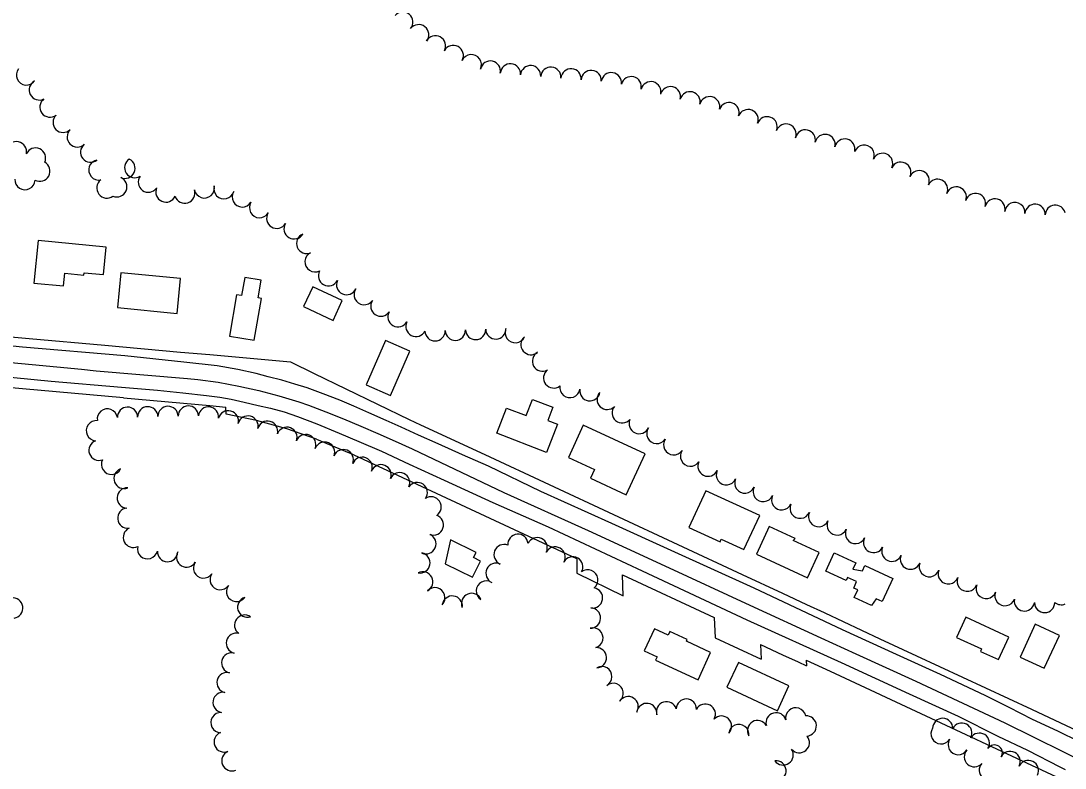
# Model space of a CAD drawing. Extents: x -25029 to 2274964, y -81170 to 687028.
# Drawn here: x -10779 to -9748, y -65762 to -65025 of the extents above; entities that cross this region are included whole.
import ezdxf

# ---------------------------------------------------------------- set-up
doc = ezdxf.new("R2010")
doc.units = 0
for name, color, linetype in [('81911BEA - RW_X_Fee_RW', 7, 'Continuous'), ('BLDG', 7, 'Continuous'), ('GE_X_CL_100', 7, 'Continuous'), ('PV_X_EOP', 7, 'Continuous'), ('ROAD', 7, 'Continuous'), ('TREES', 7, 'Continuous')]:
    doc.layers.add(name, color=color, linetype=linetype)

msp = doc.modelspace()

# ---------------------------------------------------------------- linework, layer by layer
at = {"layer": '81911BEA - RW_X_Fee_RW'}
for p, q in [((-10512.9, -65361.4), (-10489.4, -65372.8)), ((-10489.4, -65372.8), (-10395.8, -65418.1)), ((-10576.5, -65412.8), (-10576.7, -65405.9)), ((-10487.3, -65437.5), (-10455, -65451.2)), ((-10230.4, -65555.8), (-10230.2, -65570)), ((-10230.2, -65570), (-10184.5, -65592.3)), ((-10185.2, -65571.4), (-10094.6, -65613.6)), ((-10184.5, -65592.3), (-10185.2, -65571.4)), ((-10027.2, -65589.8), (-10003.7, -65600.8)), ((-10094.6, -65613.6), (-10093.9, -65633.6)), ((-10093.9, -65633.6), (-10048.5, -65654.7)), ((-10049, -65640.3), (-10048.5, -65654.7)), ((-10049, -65640.3), (-10027.3, -65650.4)), ((-10003.9, -65655.8), (-10003.7, -65661.4))]:
    msp.add_line(p, q, dxfattribs=at)
for points in [[(-11493.6, -65273.2), (-11429, -65279), (-11412.5, -65280.5), (-11409.5, -65280.7), (-11358.2, -65285.3), (-11238.7, -65296.1), (-10930.2, -65323.9), (-10870.4, -65329.2), (-10868.4, -65329.4), (-10770.8, -65338.2), (-10696.1, -65344.9), (-10621.4, -65351.6), (-10592.5, -65354.2), (-10512.9, -65361.4)], [(-10677.8, -65396.8), (-10777.3, -65387.8), (-10896.5, -65377.1), (-10965.5, -65370.9), (-11026.9, -65365.4)], [(-10677.8, -65396.8), (-10592.5, -65404.4), (-10576.7, -65405.9)], [(-10487.3, -65437.5), (-10516.5, -65427.4), (-10546.3, -65419.1), (-10576.5, -65412.8)], [(-10395.8, -65418.1), (-10384.4, -65423.4), (-10321, -65452.9), (-10257.5, -65482.5), (-10194, -65512.1), (-10130.6, -65541.6), (-10067.1, -65571.2), (-10027.2, -65589.8)], [(-10230.4, -65555.8), (-10296.8, -65524.9), (-10455, -65451.2)], [(-10003.7, -65600.8), (-9986.2, -65608.9), (-9985.6, -65609.2), (-9931.2, -65634.6), (-9894.9, -65651.5), (-9872.3, -65662), (-9781.6, -65704.2), (-9736.3, -65725.4), (-9691, -65746.5), (-9662.2, -65759.9)], [(-10027.3, -65650.4), (-10011.9, -65657.6), (-10003.7, -65661.4)], [(-10003.9, -65655.8), (-9980.4, -65666.8), (-9687, -65803.5)]]:
    msp.add_lwpolyline(points, dxfattribs=at)
at = {"layer": 'BLDG'}
for points in [[(-10766, -65283.6), (-10736.8, -65286.4), (-10735.6, -65273.9), (-10716.7, -65275.8), (-10716.5, -65273.4), (-10697.5, -65275.2), (-10694.9, -65248.1), (-10762, -65241.6)], [(-10683.6, -65307.8), (-10624.7, -65313.5), (-10621.4, -65279.1), (-10680.3, -65273.4)], [(-10548.7, -65340), (-10541.6, -65298.7), (-10544.7, -65298.2), (-10541.7, -65280.8), (-10558, -65278), (-10561.1, -65295.9), (-10566.3, -65295), (-10573.2, -65335.8)], [(-10499.9, -65306.8), (-10470.9, -65320.5), (-10461.7, -65300.9), (-10490.7, -65287.2)], [(-10414.3, -65394.6), (-10395.2, -65350.8), (-10419.1, -65340.3), (-10438.3, -65384.1)], [(-10299.7, -65406.9), (-10280.2, -65414.3), (-10274.1, -65398.5), (-10253.9, -65406.2), (-10258.9, -65419.2), (-10249.4, -65422.8), (-10260.1, -65450.7), (-10309.3, -65431.8)], [(-10238.5, -65455.6), (-10212.8, -65467.6), (-10216.8, -65476.3), (-10181.5, -65492.6), (-10162.8, -65452.1), (-10223.9, -65423.9)], [(-10119.6, -65524.9), (-10088.9, -65539.1), (-10087.7, -65536.3), (-10065.4, -65546.7), (-10049.8, -65513), (-10102.8, -65488.5)], [(-10053, -65551.1), (-10002.6, -65574.4), (-9991.2, -65549.6), (-10016.7, -65537.7), (-10014.8, -65535.6), (-10040.4, -65523.8)], [(-10360.1, -65560.6), (-10333.2, -65574), (-10325.2, -65558), (-10332.1, -65554.6), (-10329.7, -65549.6), (-10354.9, -65537)], [(-9929, -65597.9), (-9934.7, -65595.3), (-9939.4, -65601.8), (-9956.6, -65593.8), (-9953.1, -65586.4), (-9957, -65584.6), (-9954.1, -65578.3), (-9963.1, -65574.2), (-9964.4, -65577.1), (-9984.6, -65567.8), (-9976.3, -65549.7), (-9954.8, -65559.6), (-9957.8, -65566), (-9948.3, -65567.7), (-9945.9, -65562.5), (-9918.4, -65575.2)], [(-9803.9, -65633), (-9846.2, -65613.4), (-9855.4, -65633.4), (-9830.9, -65644.7), (-9832, -65647.1), (-9814.2, -65655.3)], [(-10098.2, -65648.2), (-10122.1, -65637.1), (-10121.3, -65635.3), (-10138.5, -65627.4), (-10140.2, -65631), (-10153.7, -65624.8), (-10163.7, -65646.5), (-10150.9, -65652.4), (-10152.5, -65655.7), (-10110.6, -65675.1)], [(-9769, -65663.8), (-9753.9, -65631.3), (-9777.8, -65620.2), (-9792.8, -65652.7)], [(-10082.2, -65682.6), (-10032.3, -65705.7), (-10020.9, -65681.1), (-10070.8, -65658.1)]]:
    msp.add_lwpolyline(points, close=True, dxfattribs=at)
at = {"layer": 'GE_X_CL_100'}
msp.add_lwpolyline([(-10848.7, -65356.5), (-10767.7, -65364), (-10719, -65368.7), (-10704.7, -65370.1), (-10614.5, -65377.6), (-10604.4, -65378.7), (-10584.1, -65381.5), (-10574, -65383.3), (-10564, -65385.2), (-10544, -65389.6), (-10534.1, -65392.1), (-10524.2, -65394.9), (-10514.4, -65397.8), (-10504.7, -65400.9), (-10495.1, -65404.2), (-10477.9, -65410.7), (-10460.7, -65417.6), (-10443.6, -65424.7), (-10426.5, -65432), (-10409.6, -65439.5), (-10392.7, -65447.3), (-10302.2, -65490.4), (-10219.2, -65527.8), (-10143.3, -65562.7), (-10059.4, -65601.4), (-9989.5, -65633.6), (-9955, -65649.5), (-9895.7, -65676.5), (-9807.7, -65717.7), (-9721.4, -65760.5)], dxfattribs=at)
at = {"layer": 'PV_X_EOP'}
msp.add_lwpolyline([(-9734.6, -65736), (-9748.4, -65729.4)], dxfattribs=at)
at = {"layer": 'ROAD'}
for points in [[(-9748.4, -65729.4), (-9755.7, -65725.9), (-9780.4, -65714.3), (-9803.7, -65702.4), (-9827.2, -65690.6), (-9871.2, -65670), (-9914.8, -65650.2), (-9968, -65625.7), (-10055.2, -65584.8), (-10137.3, -65547.5), (-10195.8, -65521), (-10265.9, -65489.2), (-10317.5, -65464.4), (-10343.2, -65453.1), (-10367, -65442.4), (-10386.6, -65433.7), (-10403.6, -65425.9), (-10418.5, -65419.2), (-10435.4, -65411.6), (-10450.3, -65405.1), (-10464.3, -65399.1), (-10480.7, -65392.8), (-10496.3, -65387.1), (-10508.7, -65383.4), (-10521.4, -65379.5), (-10534.9, -65376.1), (-10546.7, -65372.8), (-10564.8, -65368.9), (-10585.2, -65365.2), (-10618.2, -65361.5), (-10676.5, -65355.4), (-10777.2, -65346.8), (-10806.3, -65344)], [(-10806.3, -65374.9), (-10749.2, -65380.4), (-10679.8, -65386.3), (-10644, -65389.4), (-10619, -65391.8), (-10595.9, -65394.5), (-10582.7, -65396.3), (-10571.3, -65398.3), (-10558.5, -65401.1), (-10544.7, -65404.3), (-10532.5, -65406.9), (-10519.2, -65410.8), (-10505.9, -65415.3), (-10486.9, -65422.6), (-10464.7, -65431.6), (-10445.4, -65439.8), (-10422.9, -65449.5), (-10395.8, -65462.3), (-10361.3, -65478), (-10313, -65500.3), (-10258.7, -65524.3), (-10165.9, -65567.7), (-10062.5, -65615.9), (-9969.5, -65658.1), (-9902.4, -65688.9), (-9853.8, -65711.1), (-9814.8, -65730.9), (-9785.5, -65744.7), (-9753.7, -65761.2), (-9748.4, -65763.7)]]:
    msp.add_lwpolyline(points, dxfattribs=at)
at = {"layer": 'TREES'}
for centre, radius, start, end in [((-10402, -65025.9), 10, 320.1789, 140.1789), ((-10386.4, -65038.4), 10, 321.9076, 141.9076), ((-10369.8, -65049.4), 10, 331.4276, 151.4276), ((-10352.2, -65058.9), 10, 331.4276, 151.4276), ((-10334.4, -65068), 10, 334.6451, 154.6451), ((-10315.6, -65074.3), 10, 348.2879, 168.2879), ((-10295.8, -65077.1), 10, 355.4082, 175.4082), ((-10275.9, -65078.8), 10, 355.4082, 175.4082), ((-10255.9, -65080.4), 10, 355.4082, 175.4082), ((-10773.4, -65078.1), 10, 143.5292, 323.5292), ((-10236, -65082), 10, 355.4082, 175.4082), ((-10216.1, -65083.6), 10, 355.4082, 175.4082), ((-10196.2, -65085.8), 10, 351.6463, 171.6463), ((-10176.6, -65089.7), 10, 345.6803, 165.6803), ((-10760.8, -65092.9), 10, 117.0909, 297.0909), ((-10157.2, -65094.7), 10, 345.6803, 165.6803), ((-10137.9, -65099.6), 10, 345.6803, 165.6803), ((-10118.5, -65104.6), 10, 345.6803, 165.6803), ((-10099.1, -65109.5), 10, 345.6803, 165.6803), ((-10750.2, -65109.8), 10, 127.1507, 307.1507), ((-10080, -65115.3), 10, 340.8039, 160.8039), ((-10737.2, -65124.9), 10, 134.169, 314.169), ((-10061.2, -65122.2), 10, 339.0084, 159.0084), ((-10042.5, -65129.3), 10, 339.0084, 159.0084), ((-10723.3, -65139.3), 10, 134.0997, 314.0997), ((-10023.8, -65136.5), 10, 339.0084, 159.0084), ((-10004.8, -65142.3), 10, 346.9663, 166.9663), ((-9985.3, -65146.8), 10, 347.0981, 167.0981), ((-9965.8, -65151.3), 10, 347.0981, 167.0981), ((-10783.3, -65153.9), 10, 347.728, 167.728), ((-10764.5, -65160.2), 10, 335.4018, 155.4018), ((-10710.1, -65154.3), 10, 128.8874, 308.8874), ((-9946.8, -65157.3), 10, 337.6758, 157.6758), ((-10702, -65171.9), 10, 100.5914, 280.5914), ((-10676.2, -65170.2), 10, 244.9384, 64.9384), ((-10666.6, -65169.6), 10, 122.4662, 302.4662), ((-9928.5, -65165.4), 10, 334.2877, 154.2877), ((-10760.2, -65173.1), 10, 241.5084, 61.5084), ((-9910.5, -65174.1), 10, 334.7111, 154.7111), ((-9892.4, -65182.5), 10, 335.0264, 155.0264), ((-10774.9, -65181.4), 10, 177.2216, 357.2216), ((-10694.1, -65189.7), 10, 126.8177, 306.8177), ((-10684.3, -65188.5), 10, 247.3474, 67.3474), ((-10653.1, -65183.9), 10, 144.1914, 324.1914), ((-9874.2, -65191), 10, 335.0264, 155.0264), ((-10635.8, -65193.7), 10, 156.2126, 336.2126), ((-10617.2, -65194.7), 10, 198.2027, 18.2027), ((-10597.9, -65189.6), 10, 191.3355, 11.3355), ((-10578.5, -65190.4), 10, 163.5143, 343.5143), ((-10560.4, -65198.5), 10, 148.1931, 328.1931), ((-9855.8, -65198.6), 10, 340.2438, 160.2438), ((-10543.4, -65209.1), 10, 148.1931, 328.1931), ((-9836.8, -65205), 10, 342.4835, 162.4835), ((-9817.6, -65210.4), 10, 345.9303, 165.9303), ((-9797.9, -65213.9), 10, 353.7118, 173.7118), ((-10526.4, -65219.6), 10, 148.4805, 328.4805), ((-9778, -65215.6), 10, 356.6363, 176.6363), ((-9758, -65216.6), 10, 14.661, 177.696), ((-10509.3, -65230), 10, 148.8821, 328.8821), ((-10496.9, -65244.4), 10, 112.7262, 292.7262), ((-10488.6, -65262.6), 10, 116.1184, 296.1184), ((-10475.4, -65276.3), 10, 151.7726, 331.7726), ((-10457.5, -65285.1), 10, 155.6873, 335.6873), ((-10440.2, -65295), 10, 144.8833, 324.8833), ((-10423.7, -65306.3), 10, 146.5793, 326.5793), ((-10406.7, -65316.8), 10, 149.9582, 329.9582), ((-10389.1, -65326.3), 10, 153.0395, 333.0395), ((-10370.2, -65330.7), 10, 181.037, 1.037), ((-10350.2, -65330.1), 10, 182.0306, 2.0306), ((-10330.2, -65329.4), 10, 182.0306, 2.0306), ((-10310.2, -65328.8), 10, 181.7553, 1.7553), ((-10291.1, -65332.5), 10, 156.0178, 336.0178), ((-10275.5, -65344.3), 10, 129.8324, 309.8324), ((-10264.2, -65360.6), 10, 119.6659, 299.6659), ((-10253.1, -65377.2), 10, 127.6083, 307.6083), ((-10237.1, -65386.7), 10, 170.9689, 350.9689), ((-10217.4, -65389.9), 10, 171.0784, 351.0784), ((-10200.3, -65398.4), 10, 136.0163, 316.0163), ((-10693.6, -65417.7), 10, 9.067, 189.067), ((-10673.7, -65416), 10, 1.1216, 181.1216), ((-10653.7, -65415.6), 10, 1.1216, 181.1216), ((-10633.7, -65415.2), 10, 1.1216, 181.1216), ((-10613.7, -65414.8), 10, 1.1216, 181.1216), ((-10593.8, -65415.8), 10, 352.7938, 172.7938), ((-10574.2, -65419.6), 10, 345.3306, 165.3306), ((-10185.5, -65411.7), 10, 139.8443, 319.8443), ((-10704.4, -65429.3), 10, 84.3056, 264.3056), ((-10554.8, -65424.7), 10, 345.3306, 165.3306), ((-10535.5, -65429.8), 10, 345.3306, 165.3306), ((-10168.7, -65422.3), 10, 155.467, 335.467), ((-10516.4, -65435.8), 10, 339.4811, 159.4811), ((-10151.3, -65432.1), 10, 146.107, 326.107), ((-10701.9, -65448.6), 10, 110.3499, 290.3499), ((-10497.8, -65443), 10, 338.1488, 158.1488), ((-10479.2, -65450.5), 10, 338.1488, 158.1488), ((-10134.7, -65443.2), 10, 146.107, 326.107), ((-10460.7, -65457.9), 10, 338.1488, 158.1488), ((-10118.1, -65454.4), 10, 146.107, 326.107), ((-10689.5, -65462.5), 10, 153.0556, 333.0556), ((-10442.1, -65465.4), 10, 338.1488, 158.1488), ((-10100.8, -65464.3), 10, 154.3279, 334.3279), ((-10677.1, -65476.4), 10, 110.9128, 290.9128), ((-10423.5, -65472.8), 10, 338.1488, 158.1488), ((-10405.1, -65480.6), 10, 335.9456, 155.9456), ((-10082.7, -65472.8), 10, 155.5932, 335.5932), ((-10387.8, -65490.4), 10, 324.9533, 144.9533), ((-10064.5, -65481), 10, 155.5932, 335.5932), ((-10674, -65495.7), 10, 87.1811, 267.1811), ((-10046.3, -65489.3), 10, 155.5932, 335.5932), ((-10374.1, -65504.5), 10, 303.5154, 123.5154), ((-10028.1, -65497.5), 10, 155.5932, 335.5932), ((-10009.9, -65505.8), 10, 155.5932, 335.5932), ((-10673.4, -65515.6), 10, 96.3846, 276.3846), ((-10371.9, -65522.3), 10, 250.6789, 70.6789), ((-9991.6, -65514.1), 10, 155.5932, 335.5932), ((-9973.4, -65522.3), 10, 155.5932, 335.5932), ((-10667.9, -65534.6), 10, 115.6106, 295.6106), ((-10379.2, -65540.9), 10, 246.2026, 66.2026), ((-10288.4, -65541.4), 10, 5.1085, 185.1085), ((-9955.3, -65530.8), 10, 154.6231, 334.6231), ((-10653.9, -65545.8), 10, 166.9312, 346.9312), ((-10302.1, -65551.6), 10, 68.2687, 248.2687), ((-10269.4, -65544.8), 10, 334.6414, 154.6414), ((-10251.7, -65554), 10, 330.6093, 150.6093), ((-9937.4, -65539.7), 10, 152.5463, 332.5463), ((-9919.4, -65548.3), 10, 156.0652, 336.0652), ((-10634.1, -65548.6), 10, 177.3228, 357.3228), ((-10615.5, -65554), 10, 150.1239, 330.1239), ((-10385.1, -65559.8), 10, 259.3192, 79.3192), ((-10234.3, -65563.8), 10, 330.6093, 150.6093), ((-9901, -65556.1), 10, 157.9025, 337.9025), ((-10598.7, -65564.8), 10, 144.6329, 324.6329), ((-10310, -65570), 10, 64.9131, 244.9131), ((-9882.4, -65563.5), 10, 159.0264, 339.0264), ((-10582.3, -65576.3), 10, 144.9753, 324.9753), ((-10382.3, -65578.5), 10, 297.9356, 117.9356), ((-10219.4, -65576.6), 10, 308.0413, 128.0413), ((-9863.7, -65570.6), 10, 159.0264, 339.0264), ((-9845, -65577.8), 10, 159.0264, 339.0264), ((-10566.1, -65588), 10, 143.7898, 323.7898), ((-10370.4, -65594.2), 10, 316.3419, 136.3419), ((-10319.6, -65587.5), 10, 58.1648, 238.1648), ((-10214.8, -65594.4), 10, 260.634, 80.634), ((-9826.3, -65585), 10, 159.0264, 339.0264), ((-10787, -65604.3), 10, 278.2859, 98.2859), ((-10555.1, -65603.5), 10, 106.7251, 286.7251), ((-10353.2, -65602.4), 10, 352.7092, 172.7092), ((-10334.1, -65599.8), 10, 22.5007, 202.5007), ((-9807.7, -65592.1), 10, 159.0264, 339.0264), ((-9788.5, -65597.4), 10, 170.4173, 350.4173), ((-10216.8, -65614.2), 10, 268.0773, 88.0773), ((-9768.6, -65598.9), 10, 180.7257, 0.7257), ((-9752.2, -65591.1), 10, 230.011, 292.397), ((-10558.1, -65621.2), 10, 54.2925, 234.2925), ((-10214.4, -65633.8), 10, 286.1241, 106.1241), ((-10566.2, -65639), 10, 76.6445, 256.6445), ((-10211, -65653.4), 10, 273.3333, 93.3333), ((-10570.8, -65658.5), 10, 76.6445, 256.6445), ((-10575.5, -65677.9), 10, 76.6445, 256.6445), ((-10205.6, -65672.1), 10, 299.1588, 119.1588), ((-10579.4, -65697.5), 10, 80.4963, 260.4963), ((-10194.4, -65688.6), 10, 309.138, 129.138), ((-10179.6, -65701.7), 10, 327.8724, 147.8724), ((-10161.2, -65708.4), 10, 351.9936, 171.9936), ((-10141.8, -65706.8), 10, 17.3299, 197.3299), ((-10122.2, -65704.1), 10, 358.5726, 178.5726), ((-10581.5, -65717.4), 10, 87.3994, 267.3994), ((-10103.5, -65709.1), 10, 331.27, 151.27), ((-10033.6, -65717.6), 10, 15.7447, 195.7447), ((-10014.2, -65712.8), 10, 11.7914, 191.7914), ((-10087.5, -65720.9), 10, 315.9492, 135.9492), ((-10070.4, -65729.1), 10, 352.7808, 172.7808), ((-10051.9, -65725.3), 10, 30.3612, 210.3612), ((-10003.8, -65720.7), 10, 273.6817, 93.6817), ((-9869.2, -65723.2), 10, 359.3943, 179.3943), ((-9850.3, -65727.9), 10, 332.7649, 152.7649), ((-10578.3, -65736.6), 10, 111.7856, 291.7856), ((-9870.8, -65728.5), 10, 146.9854, 326.9854), ((-9833, -65737.8), 10, 327.7943, 147.7943), ((-10010.7, -65737.2), 10, 220.3381, 40.3381), ((-9853.9, -65739.1), 10, 148.7626, 328.7626), ((-9818, -65747.2), 7.69, 327.7943, 147.7943), ((-10570.7, -65755.1), 10, 112.8727, 292.8727), ((-10026.6, -65749.4), 10, 214.9559, 34.9559), ((-9837.9, -65751.1), 10, 137.7776, 317.7776), ((-9802.6, -65755.8), 10, 333.4031, 153.4031), ((-10033.7, -65765.1), 10, 275.9512, 95.9512), ((-9823.2, -65764.5), 10, 137.572, 317.572), ((-9784.7, -65764.7), 10, 333.4031, 153.4031)]:
    msp.add_arc(centre, radius, start, end, dxfattribs=at)

doc.saveas('drawing.dxf')
